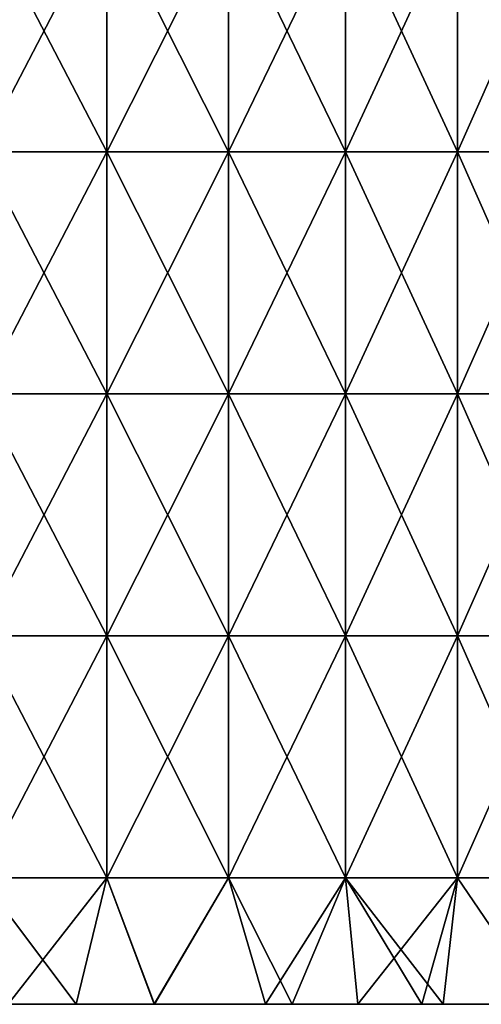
# Model space of a CAD drawing. Header units: inches. Extents: x -4.75 to 4.5, y 0 to 1.88.
# Tile 345 of 462: x 3.03 to 3.18, y 0 to 0.33. Entities that reach past the tile are written whole.
import ezdxf

# ---------------------------------------------------------------- set-up
doc = ezdxf.new("R2010")
doc.units = ezdxf.units.IN
doc.header["$LTSCALE"] = 101.851852
doc.header["$MEASUREMENT"] = 0
doc.layers.add('1', color=7, linetype='CONTINUOUS')
doc.layers.add('12', color=7, linetype='CONTINUOUS')

msp = doc.modelspace()

# ---------------------------------------------------------------- linework, layer by layer
at = {"layer": '1', "color": 13, "linetype": 'Continuous', "true_color": 0xd67263}
for points in [[(2.9556, 0, 1.24125), (3.00234, 0, 1.16117), (3.03527, 0, 1.24125), (2.9556, 0, 1.24125)], [(2.9556, 0, 1.24125), (3.03527, 0, 1.24125), (3.01053, 0, 1.32133), (2.9556, 0, 1.24125)], [(2.95563, 0, -1.24123), (3.01055, 0, -1.32131), (3.0353, 0, -1.24123), (2.95563, 0, -1.24123)], [(2.95563, 0, -1.24123), (3.0353, 0, -1.24123), (3.00234, 0, -1.16115), (2.95563, 0, -1.24123)], [(3.01053, 0, 1.32133), (3.03573, 0, 1.40141), (2.95586, 0, 1.40141), (3.01053, 0, 1.32133)], [(3.01055, 0, -1.32131), (2.95586, 0, -1.40139), (3.03573, 0, -1.40139), (3.01055, 0, -1.32131)], [(2.95586, 0, -1.40139), (2.99937, 0, -1.48147), (3.03573, 0, -1.40139), (2.95586, 0, -1.40139)], [(2.95586, 0, 1.40141), (3.03573, 0, 1.40141), (2.99937, 0, 1.48149), (2.95586, 0, 1.40141)], [(2.9586, 0, 1.72173), (3.00337, 0, 1.64165), (3.03856, 0, 1.72173), (2.9586, 0, 1.72173)], [(2.9586, 0, 1.72173), (3.03856, 0, 1.72173), (2.99284, 0, 1.80181), (2.9586, 0, 1.72173)], [(3.03856, 0, -1.72171), (3.00337, 0, -1.64163), (2.9586, 0, -1.72171), (3.03856, 0, -1.72171)], [(3.03856, 0, -1.72171), (2.9586, 0, -1.72171), (2.99284, 0, -1.80179), (3.03856, 0, -1.72171)], [(2.96425, 0, 1.56157), (2.99937, 0, 1.48149), (3.0433, 0, 1.56157), (2.96425, 0, 1.56157)], [(2.96425, 0, 1.56157), (3.0433, 0, 1.56157), (3.00337, 0, 1.64165), (2.96425, 0, 1.56157)], [(3.04331, 0, -1.56155), (2.99937, 0, -1.48147), (2.96426, 0, -1.56155), (3.04331, 0, -1.56155)], [(3.04331, 0, -1.56155), (2.96426, 0, -1.56155), (3.00337, 0, -1.64163), (3.04331, 0, -1.56155)], [(2.97051, 0, 1.08109), (2.97882, 0, 1.00101), (3.05006, 0, 1.08109), (2.97051, 0, 1.08109)], [(2.97051, 0, 1.08109), (3.05006, 0, 1.08109), (3.00234, 0, 1.16117), (2.97051, 0, 1.08109)], [(2.97882, 0, -1.00099), (2.97051, 0, -1.08107), (3.05007, 0, -1.08107), (2.97882, 0, -1.00099)], [(2.97051, 0, -1.08107), (3.00234, 0, -1.16115), (3.05007, 0, -1.08107), (2.97051, 0, -1.08107)], [(2.97882, 0, 1.00101), (2.98971, 0, 0.92093), (3.05878, 0, 1.00101), (2.97882, 0, 1.00101)], [(2.97882, 0, 1.00101), (3.05878, 0, 1.00101), (3.05006, 0, 1.08109), (2.97882, 0, 1.00101)], [(2.97882, 0, -1.00099), (3.05878, 0, -1.00099), (2.98971, 0, -0.92091), (2.97882, 0, -1.00099)], [(3.05878, 0, -1.00099), (2.97882, 0, -1.00099), (3.05007, 0, -1.08107), (3.05878, 0, -1.00099)], [(2.97968, 0, -0.68067), (2.98236, 0, -0.76075), (3.0596, 0, -0.68067), (2.97968, 0, -0.68067)], [(2.97968, 0, -0.68067), (3.0596, 0, -0.68067), (2.99232, 0, -0.60059), (2.97968, 0, -0.68067)], [(2.97968, 0, 0.68069), (2.99232, 0, 0.60061), (3.0596, 0, 0.68069), (2.97968, 0, 0.68069)], [(2.97968, 0, 0.68069), (3.0596, 0, 0.68069), (2.98236, 0, 0.76077), (2.97968, 0, 0.68069)], [(2.98223, 0, -0.04003), (2.98302, 0, -0.12011), (3.06202, 0, -0.04003), (2.98223, 0, -0.04003)], [(2.98223, 0, -0.04003), (3.06202, 0, -0.04003), (2.98223, 0, 0.04005), (2.98223, 0, -0.04003)], [(2.98223, 0, 0.04005), (3.06202, 0, -0.04003), (3.06202, 0, 0.04005), (2.98223, 0, 0.04005)], [(2.98223, 0, 0.04005), (3.06202, 0, 0.04005), (2.98302, 0, 0.12013), (2.98223, 0, 0.04005)], [(2.98236, 0, -0.76075), (2.98603, 0, -0.84083), (3.06214, 0, -0.76075), (2.98236, 0, -0.76075)], [(2.98236, 0, -0.76075), (3.06214, 0, -0.76075), (3.0596, 0, -0.68067), (2.98236, 0, -0.76075)], [(2.98236, 0, 0.76077), (3.0596, 0, 0.68069), (3.06214, 0, 0.76077), (2.98236, 0, 0.76077)], [(2.98236, 0, 0.76077), (3.06214, 0, 0.76077), (2.98603, 0, 0.84085), (2.98236, 0, 0.76077)], [(2.98302, 0, -0.12011), (2.98382, 0, -0.20019), (3.06277, 0, -0.12011), (2.98302, 0, -0.12011)], [(2.98302, 0, -0.12011), (3.06277, 0, -0.12011), (3.06202, 0, -0.04003), (2.98302, 0, -0.12011)], [(2.98302, 0, 0.12013), (3.06202, 0, 0.04005), (3.06277, 0, 0.12013), (2.98302, 0, 0.12013)], [(2.98302, 0, 0.12013), (3.06277, 0, 0.12013), (2.98382, 0, 0.20021), (2.98302, 0, 0.12013)], [(2.98382, 0, -0.20019), (2.98461, 0, -0.28027), (3.06352, 0, -0.20019), (2.98382, 0, -0.20019)], [(2.98382, 0, -0.20019), (3.06352, 0, -0.20019), (3.06277, 0, -0.12011), (2.98382, 0, -0.20019)], [(2.98382, 0, 0.20021), (3.06277, 0, 0.12013), (3.06352, 0, 0.20021), (2.98382, 0, 0.20021)], [(2.98382, 0, 0.20021), (3.06352, 0, 0.20021), (2.98461, 0, 0.28029), (2.98382, 0, 0.20021)], [(2.98461, 0, -0.28027), (2.9854, 0, -0.36035), (3.06427, 0, -0.28027), (2.98461, 0, -0.28027)], [(2.98461, 0, -0.28027), (3.06427, 0, -0.28027), (3.06352, 0, -0.20019), (2.98461, 0, -0.28027)], [(2.98461, 0, 0.28029), (3.06352, 0, 0.20021), (3.06427, 0, 0.28029), (2.98461, 0, 0.28029)], [(2.98461, 0, 0.28029), (3.06427, 0, 0.28029), (2.9854, 0, 0.36037), (2.98461, 0, 0.28029)], [(2.9854, 0, -0.36035), (2.98752, 0, -0.44043), (3.06502, 0, -0.36035), (2.9854, 0, -0.36035)], [(2.9854, 0, -0.36035), (3.06502, 0, -0.36035), (3.06427, 0, -0.28027), (2.9854, 0, -0.36035)], [(2.9854, 0, 0.36037), (3.06427, 0, 0.28029), (3.06502, 0, 0.36037), (2.9854, 0, 0.36037)], [(2.9854, 0, 0.36037), (3.06502, 0, 0.36037), (2.98752, 0, 0.44045), (2.9854, 0, 0.36037)], [(2.98971, 0, 0.92093), (2.98603, 0, 0.84085), (3.06562, 0, 0.84085), (2.98971, 0, 0.92093)], [(2.98603, 0, -0.84083), (2.98971, 0, -0.92091), (3.06562, 0, -0.84083), (2.98603, 0, -0.84083)], [(2.98603, 0, -0.84083), (3.06562, 0, -0.84083), (3.06214, 0, -0.76075), (2.98603, 0, -0.84083)], [(2.98603, 0, 0.84085), (3.06214, 0, 0.76077), (3.06562, 0, 0.84085), (2.98603, 0, 0.84085)], [(2.98752, 0, -0.44043), (2.98992, 0, -0.52051), (3.06703, 0, -0.44043), (2.98752, 0, -0.44043)], [(2.98752, 0, -0.44043), (3.06703, 0, -0.44043), (3.06502, 0, -0.36035), (2.98752, 0, -0.44043)], [(2.98752, 0, 0.44045), (3.06502, 0, 0.36037), (3.06703, 0, 0.44045), (2.98752, 0, 0.44045)], [(2.98752, 0, 0.44045), (3.06703, 0, 0.44045), (2.98992, 0, 0.52053), (2.98752, 0, 0.44045)], [(2.98971, 0, 0.92093), (3.0691, 0, 0.92093), (3.05878, 0, 1.00101), (2.98971, 0, 0.92093)], [(3.0691, 0, 0.92093), (2.98971, 0, 0.92093), (3.06562, 0, 0.84085), (3.0691, 0, 0.92093)], [(2.98971, 0, -0.92091), (3.05878, 0, -1.00099), (3.0691, 0, -0.92091), (2.98971, 0, -0.92091)], [(2.98971, 0, -0.92091), (3.0691, 0, -0.92091), (3.06562, 0, -0.84083), (2.98971, 0, -0.92091)], [(2.98992, 0, -0.52051), (2.99232, 0, -0.60059), (3.0693, 0, -0.52051), (2.98992, 0, -0.52051)], [(2.98992, 0, -0.52051), (3.0693, 0, -0.52051), (3.06703, 0, -0.44043), (2.98992, 0, -0.52051)], [(2.98992, 0, 0.52053), (3.06703, 0, 0.44045), (3.0693, 0, 0.52053), (2.98992, 0, 0.52053)], [(2.98992, 0, 0.52053), (3.0693, 0, 0.52053), (2.99232, 0, 0.60061), (2.98992, 0, 0.52053)], [(2.99232, 0, -0.60059), (3.0596, 0, -0.68067), (3.07157, 0, -0.60059), (2.99232, 0, -0.60059)], [(2.99232, 0, -0.60059), (3.07157, 0, -0.60059), (3.0693, 0, -0.52051), (2.99232, 0, -0.60059)], [(2.99232, 0, 0.60061), (3.0693, 0, 0.52053), (3.07158, 0, 0.60061), (2.99232, 0, 0.60061)], [(2.99232, 0, 0.60061), (3.07158, 0, 0.60061), (3.0596, 0, 0.68069), (2.99232, 0, 0.60061)], [(2.99284, 0, 1.80181), (3.03856, 0, 1.72173), (3.0731, 0, 1.80207), (2.99284, 0, 1.80181)], [(2.99284, 0, 1.80181), (3.0731, 0, 1.80207), (3.02474, 0, 1.8821), (2.99284, 0, 1.80181)], [(3.07311, 0, -1.80206), (3.03856, 0, -1.72171), (2.99284, 0, -1.80179), (3.07311, 0, -1.80206)], [(3.07311, 0, -1.80206), (2.99284, 0, -1.80179), (3.04725, 0, -1.84545), (3.07311, 0, -1.80206)], [(3.04725, 0, -1.84545), (2.99284, 0, -1.80179), (3.02475, 0, -1.88209), (3.04725, 0, -1.84545)], [(2.99937, 0, -1.48147), (3.07935, 0, -1.48147), (3.03573, 0, -1.40139), (2.99937, 0, -1.48147)], [(3.07935, 0, -1.48147), (2.99937, 0, -1.48147), (3.04331, 0, -1.56155), (3.07935, 0, -1.48147)], [(2.99937, 0, 1.48149), (3.03573, 0, 1.40141), (3.07935, 0, 1.48149), (2.99937, 0, 1.48149)], [(2.99937, 0, 1.48149), (3.07935, 0, 1.48149), (3.0433, 0, 1.56157), (2.99937, 0, 1.48149)], [(3.00234, 0, 1.16117), (3.05006, 0, 1.08109), (3.08195, 0, 1.16117), (3.00234, 0, 1.16117)], [(3.00234, 0, 1.16117), (3.08195, 0, 1.16117), (3.03527, 0, 1.24125), (3.00234, 0, 1.16117)], [(3.00234, 0, -1.16115), (3.0353, 0, -1.24123), (3.08196, 0, -1.16115), (3.00234, 0, -1.16115)], [(3.00234, 0, -1.16115), (3.08196, 0, -1.16115), (3.05007, 0, -1.08107), (3.00234, 0, -1.16115)], [(3.00337, 0, 1.64165), (3.0433, 0, 1.56157), (3.0824, 0, 1.64165), (3.00337, 0, 1.64165)], [(3.00337, 0, 1.64165), (3.0824, 0, 1.64165), (3.03856, 0, 1.72173), (3.00337, 0, 1.64165)], [(3.0824, 0, -1.64163), (3.04331, 0, -1.56155), (3.00337, 0, -1.64163), (3.0824, 0, -1.64163)], [(3.0824, 0, -1.64163), (3.00337, 0, -1.64163), (3.03856, 0, -1.72171), (3.0824, 0, -1.64163)], [(3.01053, 0, 1.32133), (3.03527, 0, 1.24125), (3.09051, 0, 1.32133), (3.01053, 0, 1.32133)], [(3.01053, 0, 1.32133), (3.09051, 0, 1.32133), (3.03573, 0, 1.40141), (3.01053, 0, 1.32133)], [(3.01055, 0, -1.32131), (3.09052, 0, -1.32131), (3.0353, 0, -1.24123), (3.01055, 0, -1.32131)], [(3.09052, 0, -1.32131), (3.01055, 0, -1.32131), (3.03573, 0, -1.40139), (3.09052, 0, -1.32131)], [(3.0731, 0, 1.80207), (3.04725, 0, 1.84545), (3.02474, 0, 1.8821), (3.0731, 0, 1.80207)], [(3.03527, 0, 1.24125), (3.08195, 0, 1.16117), (3.11494, 0, 1.24125), (3.03527, 0, 1.24125)], [(3.03527, 0, 1.24125), (3.11494, 0, 1.24125), (3.09051, 0, 1.32133), (3.03527, 0, 1.24125)], [(3.0353, 0, -1.24123), (3.09052, 0, -1.32131), (3.11497, 0, -1.24123), (3.0353, 0, -1.24123)], [(3.0353, 0, -1.24123), (3.11497, 0, -1.24123), (3.08196, 0, -1.16115), (3.0353, 0, -1.24123)], [(3.09051, 0, 1.32133), (3.1156, 0, 1.40141), (3.03573, 0, 1.40141), (3.09051, 0, 1.32133)], [(3.09052, 0, -1.32131), (3.03573, 0, -1.40139), (3.11561, 0, -1.40139), (3.09052, 0, -1.32131)], [(3.03573, 0, -1.40139), (3.07935, 0, -1.48147), (3.11561, 0, -1.40139), (3.03573, 0, -1.40139)], [(3.03573, 0, 1.40141), (3.1156, 0, 1.40141), (3.07935, 0, 1.48149), (3.03573, 0, 1.40141)], [(3.03856, 0, 1.72173), (3.0824, 0, 1.64165), (3.11875, 0, 1.72186), (3.03856, 0, 1.72173)], [(3.03856, 0, 1.72173), (3.11875, 0, 1.72186), (3.0731, 0, 1.80207), (3.03856, 0, 1.72173)], [(3.11876, 0, -1.72185), (3.0824, 0, -1.64163), (3.03856, 0, -1.72171), (3.11876, 0, -1.72185)], [(3.11876, 0, -1.72185), (3.03856, 0, -1.72171), (3.10988, 0, -1.73784), (3.11876, 0, -1.72185)], [(3.10988, 0, -1.73784), (3.03856, 0, -1.72171), (3.07311, 0, -1.80206), (3.10988, 0, -1.73784)], [(3.0433, 0, 1.56157), (3.07935, 0, 1.48149), (3.12236, 0, 1.56157), (3.0433, 0, 1.56157)], [(3.0433, 0, 1.56157), (3.12236, 0, 1.56157), (3.0824, 0, 1.64165), (3.0433, 0, 1.56157)], [(3.12236, 0, -1.56155), (3.07935, 0, -1.48147), (3.04331, 0, -1.56155), (3.12236, 0, -1.56155)], [(3.12236, 0, -1.56155), (3.04331, 0, -1.56155), (3.0824, 0, -1.64163), (3.12236, 0, -1.56155)], [(3.05006, 0, 1.08109), (3.05878, 0, 1.00101), (3.12962, 0, 1.08109), (3.05006, 0, 1.08109)], [(3.05006, 0, 1.08109), (3.12962, 0, 1.08109), (3.08195, 0, 1.16117), (3.05006, 0, 1.08109)], [(3.05878, 0, -1.00099), (3.05007, 0, -1.08107), (3.12962, 0, -1.08107), (3.05878, 0, -1.00099)], [(3.05007, 0, -1.08107), (3.08196, 0, -1.16115), (3.12962, 0, -1.08107), (3.05007, 0, -1.08107)], [(3.05878, 0, 1.00101), (3.0691, 0, 0.92093), (3.13874, 0, 1.00101), (3.05878, 0, 1.00101)], [(3.05878, 0, 1.00101), (3.13874, 0, 1.00101), (3.12962, 0, 1.08109), (3.05878, 0, 1.00101)], [(3.05878, 0, -1.00099), (3.13874, 0, -1.00099), (3.0691, 0, -0.92091), (3.05878, 0, -1.00099)], [(3.13874, 0, -1.00099), (3.05878, 0, -1.00099), (3.12962, 0, -1.08107), (3.13874, 0, -1.00099)], [(3.0596, 0, -0.68067), (3.06214, 0, -0.76075), (3.13952, 0, -0.68067), (3.0596, 0, -0.68067)], [(3.0596, 0, -0.68067), (3.13952, 0, -0.68067), (3.07157, 0, -0.60059), (3.0596, 0, -0.68067)], [(3.0596, 0, 0.68069), (3.07158, 0, 0.60061), (3.13953, 0, 0.68069), (3.0596, 0, 0.68069)], [(3.0596, 0, 0.68069), (3.13953, 0, 0.68069), (3.06214, 0, 0.76077), (3.0596, 0, 0.68069)], [(3.06202, 0, -0.04003), (3.06277, 0, -0.12011), (3.14181, 0, -0.04003), (3.06202, 0, -0.04003)], [(3.06202, 0, -0.04003), (3.14181, 0, -0.04003), (3.06202, 0, 0.04005), (3.06202, 0, -0.04003)], [(3.06202, 0, 0.04005), (3.14181, 0, -0.04003), (3.14181, 0, 0.04005), (3.06202, 0, 0.04005)], [(3.06202, 0, 0.04005), (3.14181, 0, 0.04005), (3.06277, 0, 0.12013), (3.06202, 0, 0.04005)], [(3.06214, 0, -0.76075), (3.06562, 0, -0.84083), (3.14192, 0, -0.76075), (3.06214, 0, -0.76075)], [(3.06214, 0, -0.76075), (3.14192, 0, -0.76075), (3.13952, 0, -0.68067), (3.06214, 0, -0.76075)], [(3.06214, 0, 0.76077), (3.13953, 0, 0.68069), (3.14192, 0, 0.76077), (3.06214, 0, 0.76077)], [(3.06214, 0, 0.76077), (3.14192, 0, 0.76077), (3.06562, 0, 0.84085), (3.06214, 0, 0.76077)], [(3.06277, 0, -0.12011), (3.06352, 0, -0.20019), (3.14252, 0, -0.12011), (3.06277, 0, -0.12011)], [(3.06277, 0, -0.12011), (3.14252, 0, -0.12011), (3.14181, 0, -0.04003), (3.06277, 0, -0.12011)], [(3.06277, 0, 0.12013), (3.14181, 0, 0.04005), (3.14252, 0, 0.12013), (3.06277, 0, 0.12013)], [(3.06277, 0, 0.12013), (3.14252, 0, 0.12013), (3.06352, 0, 0.20021), (3.06277, 0, 0.12013)], [(3.06352, 0, -0.20019), (3.06427, 0, -0.28027), (3.14322, 0, -0.20019), (3.06352, 0, -0.20019)], [(3.06352, 0, -0.20019), (3.14322, 0, -0.20019), (3.14252, 0, -0.12011), (3.06352, 0, -0.20019)], [(3.06352, 0, 0.20021), (3.14252, 0, 0.12013), (3.14322, 0, 0.20021), (3.06352, 0, 0.20021)], [(3.06352, 0, 0.20021), (3.14322, 0, 0.20021), (3.06427, 0, 0.28029), (3.06352, 0, 0.20021)], [(3.06427, 0, -0.28027), (3.06502, 0, -0.36035), (3.14393, 0, -0.28027), (3.06427, 0, -0.28027)], [(3.06427, 0, -0.28027), (3.14393, 0, -0.28027), (3.14322, 0, -0.20019), (3.06427, 0, -0.28027)], [(3.06427, 0, 0.28029), (3.14322, 0, 0.20021), (3.14393, 0, 0.28029), (3.06427, 0, 0.28029)], [(3.06427, 0, 0.28029), (3.14393, 0, 0.28029), (3.06502, 0, 0.36037), (3.06427, 0, 0.28029)], [(3.06502, 0, -0.36035), (3.06703, 0, -0.44043), (3.14464, 0, -0.36035), (3.06502, 0, -0.36035)], [(3.06502, 0, -0.36035), (3.14464, 0, -0.36035), (3.14393, 0, -0.28027), (3.06502, 0, -0.36035)], [(3.06502, 0, 0.36037), (3.14393, 0, 0.28029), (3.14464, 0, 0.36037), (3.06502, 0, 0.36037)], [(3.06502, 0, 0.36037), (3.14464, 0, 0.36037), (3.06703, 0, 0.44045), (3.06502, 0, 0.36037)], [(3.0691, 0, 0.92093), (3.06562, 0, 0.84085), (3.14521, 0, 0.84085), (3.0691, 0, 0.92093)], [(3.06562, 0, -0.84083), (3.0691, 0, -0.92091), (3.14521, 0, -0.84083), (3.06562, 0, -0.84083)], [(3.06562, 0, -0.84083), (3.14521, 0, -0.84083), (3.14192, 0, -0.76075), (3.06562, 0, -0.84083)], [(3.06562, 0, 0.84085), (3.14192, 0, 0.76077), (3.14521, 0, 0.84085), (3.06562, 0, 0.84085)], [(3.06703, 0, -0.44043), (3.0693, 0, -0.52051), (3.14654, 0, -0.44043), (3.06703, 0, -0.44043)], [(3.06703, 0, -0.44043), (3.14654, 0, -0.44043), (3.14464, 0, -0.36035), (3.06703, 0, -0.44043)], [(3.06703, 0, 0.44045), (3.14464, 0, 0.36037), (3.14654, 0, 0.44045), (3.06703, 0, 0.44045)], [(3.06703, 0, 0.44045), (3.14654, 0, 0.44045), (3.0693, 0, 0.52053), (3.06703, 0, 0.44045)], [(3.0691, 0, 0.92093), (3.1485, 0, 0.92093), (3.13874, 0, 1.00101), (3.0691, 0, 0.92093)], [(3.1485, 0, 0.92093), (3.0691, 0, 0.92093), (3.14521, 0, 0.84085), (3.1485, 0, 0.92093)], [(3.0691, 0, -0.92091), (3.13874, 0, -1.00099), (3.1485, 0, -0.92091), (3.0691, 0, -0.92091)], [(3.0691, 0, -0.92091), (3.1485, 0, -0.92091), (3.14521, 0, -0.84083), (3.0691, 0, -0.92091)], [(3.0693, 0, -0.52051), (3.07157, 0, -0.60059), (3.14869, 0, -0.52051), (3.0693, 0, -0.52051)], [(3.0693, 0, -0.52051), (3.14869, 0, -0.52051), (3.14654, 0, -0.44043), (3.0693, 0, -0.52051)], [(3.0693, 0, 0.52053), (3.14654, 0, 0.44045), (3.14869, 0, 0.52053), (3.0693, 0, 0.52053)], [(3.0693, 0, 0.52053), (3.14869, 0, 0.52053), (3.07158, 0, 0.60061), (3.0693, 0, 0.52053)], [(3.07157, 0, -0.60059), (3.13952, 0, -0.68067), (3.15083, 0, -0.60059), (3.07157, 0, -0.60059)], [(3.07157, 0, -0.60059), (3.15083, 0, -0.60059), (3.14869, 0, -0.52051), (3.07157, 0, -0.60059)], [(3.07158, 0, 0.60061), (3.14869, 0, 0.52053), (3.15083, 0, 0.60061), (3.07158, 0, 0.60061)], [(3.07158, 0, 0.60061), (3.15083, 0, 0.60061), (3.13953, 0, 0.68069), (3.07158, 0, 0.60061)], [(3.11875, 0, 1.72186), (3.10988, 0, 1.73784), (3.0731, 0, 1.80207), (3.11875, 0, 1.72186)], [(3.07935, 0, -1.48147), (3.15934, 0, -1.48147), (3.11561, 0, -1.40139), (3.07935, 0, -1.48147)], [(3.15934, 0, -1.48147), (3.07935, 0, -1.48147), (3.12236, 0, -1.56155), (3.15934, 0, -1.48147)], [(3.07935, 0, 1.48149), (3.1156, 0, 1.40141), (3.15933, 0, 1.48149), (3.07935, 0, 1.48149)], [(3.07935, 0, 1.48149), (3.15933, 0, 1.48149), (3.12236, 0, 1.56157), (3.07935, 0, 1.48149)], [(3.08195, 0, 1.16117), (3.12962, 0, 1.08109), (3.16157, 0, 1.16117), (3.08195, 0, 1.16117)], [(3.08195, 0, 1.16117), (3.16157, 0, 1.16117), (3.11494, 0, 1.24125), (3.08195, 0, 1.16117)], [(3.08196, 0, -1.16115), (3.11497, 0, -1.24123), (3.16157, 0, -1.16115), (3.08196, 0, -1.16115)], [(3.08196, 0, -1.16115), (3.16157, 0, -1.16115), (3.12962, 0, -1.08107), (3.08196, 0, -1.16115)], [(3.0824, 0, 1.64165), (3.12236, 0, 1.56157), (3.16164, 0, 1.64177), (3.0824, 0, 1.64165)], [(3.0824, 0, 1.64165), (3.16164, 0, 1.64177), (3.11875, 0, 1.72186), (3.0824, 0, 1.64165)], [(3.16164, 0, -1.64176), (3.12236, 0, -1.56155), (3.0824, 0, -1.64163), (3.16164, 0, -1.64176)], [(3.16164, 0, -1.64176), (3.0824, 0, -1.64163), (3.14045, 0, -1.68195), (3.16164, 0, -1.64176)], [(3.14045, 0, -1.68195), (3.0824, 0, -1.64163), (3.11876, 0, -1.72185), (3.14045, 0, -1.68195)], [(3.09051, 0, 1.32133), (3.11494, 0, 1.24125), (3.17048, 0, 1.32133), (3.09051, 0, 1.32133)], [(3.09051, 0, 1.32133), (3.17048, 0, 1.32133), (3.1156, 0, 1.40141), (3.09051, 0, 1.32133)], [(3.09052, 0, -1.32131), (3.1705, 0, -1.32131), (3.11497, 0, -1.24123), (3.09052, 0, -1.32131)], [(3.1705, 0, -1.32131), (3.09052, 0, -1.32131), (3.11561, 0, -1.40139), (3.1705, 0, -1.32131)], [(3.11494, 0, 1.24125), (3.16157, 0, 1.16117), (3.19461, 0, 1.24125), (3.11494, 0, 1.24125)], [(3.11494, 0, 1.24125), (3.19461, 0, 1.24125), (3.17048, 0, 1.32133), (3.11494, 0, 1.24125)], [(3.11497, 0, -1.24123), (3.1705, 0, -1.32131), (3.19464, 0, -1.24123), (3.11497, 0, -1.24123)], [(3.11497, 0, -1.24123), (3.19464, 0, -1.24123), (3.16157, 0, -1.16115), (3.11497, 0, -1.24123)], [(3.17048, 0, 1.32133), (3.19547, 0, 1.40141), (3.1156, 0, 1.40141), (3.17048, 0, 1.32133)], [(3.1156, 0, 1.40141), (3.19547, 0, 1.40141), (3.15933, 0, 1.48149), (3.1156, 0, 1.40141)], [(3.1705, 0, -1.32131), (3.11561, 0, -1.40139), (3.19548, 0, -1.40139), (3.1705, 0, -1.32131)], [(3.11561, 0, -1.40139), (3.15934, 0, -1.48147), (3.19548, 0, -1.40139), (3.11561, 0, -1.40139)], [(3.16164, 0, 1.64177), (3.14044, 0, 1.68196), (3.11875, 0, 1.72186), (3.16164, 0, 1.64177)], [(3.20187, 0, -1.56182), (3.15934, 0, -1.48147), (3.12236, 0, -1.56155), (3.20187, 0, -1.56182)], [(3.12236, 0, 1.56157), (3.15933, 0, 1.48149), (3.20186, 0, 1.56183), (3.12236, 0, 1.56157)], [(3.12236, 0, 1.56157), (3.20186, 0, 1.56183), (3.16164, 0, 1.64177), (3.12236, 0, 1.56157)], [(3.20187, 0, -1.56182), (3.12236, 0, -1.56155), (3.16875, 0, -1.628), (3.20187, 0, -1.56182)], [(3.16875, 0, -1.628), (3.12236, 0, -1.56155), (3.16164, 0, -1.64176), (3.16875, 0, -1.628)], [(3.12962, 0, 1.08109), (3.13874, 0, 1.00101), (3.20917, 0, 1.08109), (3.12962, 0, 1.08109)], [(3.12962, 0, 1.08109), (3.20917, 0, 1.08109), (3.16157, 0, 1.16117), (3.12962, 0, 1.08109)], [(3.13874, 0, -1.00099), (3.12962, 0, -1.08107), (3.20917, 0, -1.08107), (3.13874, 0, -1.00099)], [(3.12962, 0, -1.08107), (3.16157, 0, -1.16115), (3.20917, 0, -1.08107), (3.12962, 0, -1.08107)], [(3.13874, 0, 1.00101), (3.1485, 0, 0.92093), (3.21869, 0, 1.00101), (3.13874, 0, 1.00101)], [(3.13874, 0, 1.00101), (3.21869, 0, 1.00101), (3.20917, 0, 1.08109), (3.13874, 0, 1.00101)], [(3.13874, 0, -1.00099), (3.21869, 0, -1.00099), (3.1485, 0, -0.92091), (3.13874, 0, -1.00099)], [(3.21869, 0, -1.00099), (3.13874, 0, -1.00099), (3.20917, 0, -1.08107), (3.21869, 0, -1.00099)], [(3.13952, 0, -0.68067), (3.14192, 0, -0.76075), (3.21945, 0, -0.68067), (3.13952, 0, -0.68067)], [(3.13952, 0, -0.68067), (3.21945, 0, -0.68067), (3.15083, 0, -0.60059), (3.13952, 0, -0.68067)], [(3.13953, 0, 0.68069), (3.15083, 0, 0.60061), (3.21945, 0, 0.68069), (3.13953, 0, 0.68069)], [(3.13953, 0, 0.68069), (3.21945, 0, 0.68069), (3.14192, 0, 0.76077), (3.13953, 0, 0.68069)], [(3.14181, 0, -0.04003), (3.14252, 0, -0.12011), (3.22159, 0, -0.04003), (3.14181, 0, -0.04003)], [(3.14181, 0, -0.04003), (3.22159, 0, -0.04003), (3.14181, 0, 0.04005), (3.14181, 0, -0.04003)], [(3.14181, 0, 0.04005), (3.22159, 0, -0.04003), (3.22159, 0, 0.04005), (3.14181, 0, 0.04005)], [(3.14181, 0, 0.04005), (3.22159, 0, 0.04005), (3.14252, 0, 0.12013), (3.14181, 0, 0.04005)], [(3.14192, 0, -0.76075), (3.14521, 0, -0.84083), (3.2217, 0, -0.76075), (3.14192, 0, -0.76075)], [(3.14192, 0, -0.76075), (3.2217, 0, -0.76075), (3.21945, 0, -0.68067), (3.14192, 0, -0.76075)], [(3.14192, 0, 0.76077), (3.21945, 0, 0.68069), (3.2217, 0, 0.76077), (3.14192, 0, 0.76077)], [(3.14192, 0, 0.76077), (3.2217, 0, 0.76077), (3.14521, 0, 0.84085), (3.14192, 0, 0.76077)], [(3.14252, 0, -0.12011), (3.14322, 0, -0.20019), (3.22226, 0, -0.12011), (3.14252, 0, -0.12011)], [(3.14252, 0, -0.12011), (3.22226, 0, -0.12011), (3.22159, 0, -0.04003), (3.14252, 0, -0.12011)], [(3.14252, 0, 0.12013), (3.22159, 0, 0.04005), (3.22226, 0, 0.12013), (3.14252, 0, 0.12013)], [(3.14252, 0, 0.12013), (3.22226, 0, 0.12013), (3.14322, 0, 0.20021), (3.14252, 0, 0.12013)], [(3.14322, 0, -0.20019), (3.14393, 0, -0.28027), (3.22293, 0, -0.20019), (3.14322, 0, -0.20019)], [(3.14322, 0, -0.20019), (3.22293, 0, -0.20019), (3.22226, 0, -0.12011), (3.14322, 0, -0.20019)], [(3.14322, 0, 0.20021), (3.22226, 0, 0.12013), (3.22293, 0, 0.20021), (3.14322, 0, 0.20021)], [(3.14322, 0, 0.20021), (3.22293, 0, 0.20021), (3.14393, 0, 0.28029), (3.14322, 0, 0.20021)], [(3.14393, 0, -0.28027), (3.14464, 0, -0.36035), (3.2236, 0, -0.28027), (3.14393, 0, -0.28027)], [(3.14393, 0, -0.28027), (3.2236, 0, -0.28027), (3.22293, 0, -0.20019), (3.14393, 0, -0.28027)], [(3.14393, 0, 0.28029), (3.22293, 0, 0.20021), (3.2236, 0, 0.28029), (3.14393, 0, 0.28029)], [(3.14393, 0, 0.28029), (3.2236, 0, 0.28029), (3.14464, 0, 0.36037), (3.14393, 0, 0.28029)], [(3.14464, 0, -0.36035), (3.14654, 0, -0.44043), (3.22426, 0, -0.36035), (3.14464, 0, -0.36035)], [(3.14464, 0, -0.36035), (3.22426, 0, -0.36035), (3.2236, 0, -0.28027), (3.14464, 0, -0.36035)], [(3.14464, 0, 0.36037), (3.2236, 0, 0.28029), (3.22426, 0, 0.36037), (3.14464, 0, 0.36037)], [(3.14464, 0, 0.36037), (3.22426, 0, 0.36037), (3.14654, 0, 0.44045), (3.14464, 0, 0.36037)], [(3.1485, 0, 0.92093), (3.14521, 0, 0.84085), (3.22479, 0, 0.84085), (3.1485, 0, 0.92093)], [(3.14521, 0, -0.84083), (3.1485, 0, -0.92091), (3.22479, 0, -0.84083), (3.14521, 0, -0.84083)], [(3.14521, 0, -0.84083), (3.22479, 0, -0.84083), (3.2217, 0, -0.76075), (3.14521, 0, -0.84083)], [(3.14521, 0, 0.84085), (3.2217, 0, 0.76077), (3.22479, 0, 0.84085), (3.14521, 0, 0.84085)], [(3.14654, 0, -0.44043), (3.14869, 0, -0.52051), (3.22605, 0, -0.44043), (3.14654, 0, -0.44043)], [(3.14654, 0, -0.44043), (3.22605, 0, -0.44043), (3.22426, 0, -0.36035), (3.14654, 0, -0.44043)], [(3.14654, 0, 0.44045), (3.22426, 0, 0.36037), (3.22605, 0, 0.44045), (3.14654, 0, 0.44045)], [(3.14654, 0, 0.44045), (3.22605, 0, 0.44045), (3.14869, 0, 0.52053), (3.14654, 0, 0.44045)], [(3.1485, 0, 0.92093), (3.22789, 0, 0.92093), (3.21869, 0, 1.00101), (3.1485, 0, 0.92093)], [(3.22789, 0, 0.92093), (3.1485, 0, 0.92093), (3.22479, 0, 0.84085), (3.22789, 0, 0.92093)], [(3.1485, 0, -0.92091), (3.21869, 0, -1.00099), (3.22789, 0, -0.92091), (3.1485, 0, -0.92091)], [(3.1485, 0, -0.92091), (3.22789, 0, -0.92091), (3.22479, 0, -0.84083), (3.1485, 0, -0.92091)], [(3.14869, 0, -0.52051), (3.15083, 0, -0.60059), (3.22807, 0, -0.52051), (3.14869, 0, -0.52051)], [(3.14869, 0, -0.52051), (3.22807, 0, -0.52051), (3.22605, 0, -0.44043), (3.14869, 0, -0.52051)], [(3.14869, 0, 0.52053), (3.22605, 0, 0.44045), (3.22807, 0, 0.52053), (3.14869, 0, 0.52053)], [(3.14869, 0, 0.52053), (3.22807, 0, 0.52053), (3.15083, 0, 0.60061), (3.14869, 0, 0.52053)], [(3.15083, 0, -0.60059), (3.21945, 0, -0.68067), (3.23009, 0, -0.60059), (3.15083, 0, -0.60059)], [(3.15083, 0, -0.60059), (3.23009, 0, -0.60059), (3.22807, 0, -0.52051), (3.15083, 0, -0.60059)], [(3.15083, 0, 0.60061), (3.22807, 0, 0.52053), (3.23009, 0, 0.60061), (3.15083, 0, 0.60061)], [(3.15083, 0, 0.60061), (3.23009, 0, 0.60061), (3.21945, 0, 0.68069), (3.15083, 0, 0.60061)], [(3.15933, 0, 1.48149), (3.19547, 0, 1.40141), (3.23971, 0, 1.48172), (3.15933, 0, 1.48149)], [(3.15933, 0, 1.48149), (3.23971, 0, 1.48172), (3.20186, 0, 1.56183), (3.15933, 0, 1.48149)], [(3.15934, 0, -1.48147), (3.23972, 0, -1.48171), (3.19548, 0, -1.40139), (3.15934, 0, -1.48147)], [(3.23972, 0, -1.48171), (3.15934, 0, -1.48147), (3.22385, 0, -1.51593), (3.23972, 0, -1.48171)], [(3.22385, 0, -1.51593), (3.15934, 0, -1.48147), (3.20187, 0, -1.56182), (3.22385, 0, -1.51593)], [(3.16157, 0, 1.16117), (3.20917, 0, 1.08109), (3.24118, 0, 1.16117), (3.16157, 0, 1.16117)], [(3.16157, 0, 1.16117), (3.24118, 0, 1.16117), (3.19461, 0, 1.24125), (3.16157, 0, 1.16117)], [(3.16157, 0, -1.16115), (3.19464, 0, -1.24123), (3.24119, 0, -1.16115), (3.16157, 0, -1.16115)], [(3.16157, 0, -1.16115), (3.24119, 0, -1.16115), (3.20917, 0, -1.08107), (3.16157, 0, -1.16115)], [(3.20186, 0, 1.56183), (3.16875, 0, 1.628), (3.16164, 0, 1.64177), (3.20186, 0, 1.56183)], [(3.17048, 0, 1.32133), (3.19461, 0, 1.24125), (3.25046, 0, 1.32133), (3.17048, 0, 1.32133)], [(3.17048, 0, 1.32133), (3.25046, 0, 1.32133), (3.19547, 0, 1.40141), (3.17048, 0, 1.32133)], [(3.1705, 0, -1.32131), (3.25047, 0, -1.32131), (3.19464, 0, -1.24123), (3.1705, 0, -1.32131)], [(3.25047, 0, -1.32131), (3.1705, 0, -1.32131), (3.19548, 0, -1.40139), (3.25047, 0, -1.32131)]]:
    msp.add_3dface(points, dxfattribs=at)
at = {"layer": '12', "color": 13, "linetype": 'Continuous', "true_color": 0xd67263}
for points in [[(3.05743, 0.36222, 1.82852), (3.01564, 0.36222, 1.89666), (3.05743, 0.28214, 1.82852), (3.05743, 0.36222, 1.82852)], [(3.05743, 0.28214, 1.82852), (3.01564, 0.36222, 1.89666), (3.01564, 0.28214, 1.89666), (3.05743, 0.28214, 1.82852)], [(3.01564, 0.36222, -1.89666), (3.05743, 0.36222, -1.82852), (3.01564, 0.28214, -1.89666), (3.01564, 0.36222, -1.89666)], [(3.01564, 0.28214, -1.89666), (3.05743, 0.36222, -1.82852), (3.05743, 0.28214, -1.82852), (3.01564, 0.28214, -1.89666)], [(3.09769, 0.36222, 1.75947), (3.05743, 0.36222, 1.82852), (3.09769, 0.28214, 1.75947), (3.09769, 0.36222, 1.75947)], [(3.09769, 0.28214, 1.75947), (3.05743, 0.36222, 1.82852), (3.05743, 0.28214, 1.82852), (3.09769, 0.28214, 1.75947)], [(3.05743, 0.36222, -1.82852), (3.09769, 0.36222, -1.75947), (3.05743, 0.28214, -1.82852), (3.05743, 0.36222, -1.82852)], [(3.05743, 0.28214, -1.82852), (3.09769, 0.36222, -1.75947), (3.09769, 0.28214, -1.75947), (3.05743, 0.28214, -1.82852)], [(3.13638, 0.36222, 1.68954), (3.09769, 0.36222, 1.75947), (3.13638, 0.28214, 1.68954), (3.13638, 0.36222, 1.68954)], [(3.13638, 0.28214, 1.68954), (3.09769, 0.36222, 1.75947), (3.09769, 0.28214, 1.75947), (3.13638, 0.28214, 1.68954)], [(3.09769, 0.36222, -1.75947), (3.13638, 0.36222, -1.68954), (3.09769, 0.28214, -1.75947), (3.09769, 0.36222, -1.75947)], [(3.09769, 0.28214, -1.75947), (3.13638, 0.36222, -1.68954), (3.13638, 0.28214, -1.68954), (3.09769, 0.28214, -1.75947)], [(3.17349, 0.36222, 1.61875), (3.13638, 0.36222, 1.68954), (3.17349, 0.28214, 1.61875), (3.17349, 0.36222, 1.61875)], [(3.17349, 0.28214, 1.61875), (3.13638, 0.36222, 1.68954), (3.13638, 0.28214, 1.68954), (3.17349, 0.28214, 1.61875)], [(3.13638, 0.36222, -1.68954), (3.17349, 0.36222, -1.61875), (3.13638, 0.28214, -1.68954), (3.13638, 0.36222, -1.68954)], [(3.13638, 0.28214, -1.68954), (3.17349, 0.36222, -1.61875), (3.17349, 0.28214, -1.61875), (3.13638, 0.28214, -1.68954)], [(3.20901, 0.36222, 1.54714), (3.17349, 0.36222, 1.61875), (3.20901, 0.28214, 1.54714), (3.20901, 0.36222, 1.54714)], [(3.20901, 0.28214, 1.54714), (3.17349, 0.36222, 1.61875), (3.17349, 0.28214, 1.61875), (3.20901, 0.28214, 1.54714)], [(3.17349, 0.36222, -1.61875), (3.20901, 0.36222, -1.54714), (3.17349, 0.28214, -1.61875), (3.17349, 0.36222, -1.61875)], [(3.17349, 0.28214, -1.61875), (3.20901, 0.36222, -1.54714), (3.20901, 0.28214, -1.54714), (3.17349, 0.28214, -1.61875)], [(3.05743, 0.28214, 1.82852), (3.01564, 0.28214, 1.89666), (3.05743, 0.20206, 1.82852), (3.05743, 0.28214, 1.82852)], [(3.05743, 0.20206, 1.82852), (3.01564, 0.28214, 1.89666), (3.01564, 0.20206, 1.89666), (3.05743, 0.20206, 1.82852)], [(3.01564, 0.28214, -1.89666), (3.05743, 0.28214, -1.82852), (3.01564, 0.20206, -1.89666), (3.01564, 0.28214, -1.89666)], [(3.01564, 0.20206, -1.89666), (3.05743, 0.28214, -1.82852), (3.05743, 0.20206, -1.82852), (3.01564, 0.20206, -1.89666)], [(3.09769, 0.28214, 1.75947), (3.05743, 0.28214, 1.82852), (3.09769, 0.20206, 1.75947), (3.09769, 0.28214, 1.75947)], [(3.09769, 0.20206, 1.75947), (3.05743, 0.28214, 1.82852), (3.05743, 0.20206, 1.82852), (3.09769, 0.20206, 1.75947)], [(3.05743, 0.28214, -1.82852), (3.09769, 0.28214, -1.75947), (3.05743, 0.20206, -1.82852), (3.05743, 0.28214, -1.82852)], [(3.05743, 0.20206, -1.82852), (3.09769, 0.28214, -1.75947), (3.09769, 0.20206, -1.75947), (3.05743, 0.20206, -1.82852)], [(3.13638, 0.28214, 1.68954), (3.09769, 0.28214, 1.75947), (3.13638, 0.20206, 1.68954), (3.13638, 0.28214, 1.68954)], [(3.13638, 0.20206, 1.68954), (3.09769, 0.28214, 1.75947), (3.09769, 0.20206, 1.75947), (3.13638, 0.20206, 1.68954)], [(3.09769, 0.28214, -1.75947), (3.13638, 0.28214, -1.68954), (3.09769, 0.20206, -1.75947), (3.09769, 0.28214, -1.75947)], [(3.09769, 0.20206, -1.75947), (3.13638, 0.28214, -1.68954), (3.13638, 0.20206, -1.68954), (3.09769, 0.20206, -1.75947)], [(3.17349, 0.28214, 1.61875), (3.13638, 0.28214, 1.68954), (3.17349, 0.20206, 1.61875), (3.17349, 0.28214, 1.61875)], [(3.17349, 0.20206, 1.61875), (3.13638, 0.28214, 1.68954), (3.13638, 0.20206, 1.68954), (3.17349, 0.20206, 1.61875)], [(3.13638, 0.28214, -1.68954), (3.17349, 0.28214, -1.61875), (3.13638, 0.20206, -1.68954), (3.13638, 0.28214, -1.68954)], [(3.13638, 0.20206, -1.68954), (3.17349, 0.28214, -1.61875), (3.17349, 0.20206, -1.61875), (3.13638, 0.20206, -1.68954)], [(3.20901, 0.28214, 1.54714), (3.17349, 0.28214, 1.61875), (3.20901, 0.20206, 1.54714), (3.20901, 0.28214, 1.54714)], [(3.20901, 0.20206, 1.54714), (3.17349, 0.28214, 1.61875), (3.17349, 0.20206, 1.61875), (3.20901, 0.20206, 1.54714)], [(3.17349, 0.28214, -1.61875), (3.20901, 0.28214, -1.54714), (3.17349, 0.20206, -1.61875), (3.17349, 0.28214, -1.61875)], [(3.17349, 0.20206, -1.61875), (3.20901, 0.28214, -1.54714), (3.20901, 0.20206, -1.54714), (3.17349, 0.20206, -1.61875)], [(3.05743, 0.20206, 1.82852), (3.01564, 0.20206, 1.89666), (3.05743, 0.12198, 1.82852), (3.05743, 0.20206, 1.82852)], [(3.05743, 0.12198, 1.82852), (3.01564, 0.20206, 1.89666), (3.01564, 0.12198, 1.89666), (3.05743, 0.12198, 1.82852)], [(3.01564, 0.20206, -1.89666), (3.05743, 0.20206, -1.82852), (3.01564, 0.12198, -1.89666), (3.01564, 0.20206, -1.89666)], [(3.01564, 0.12198, -1.89666), (3.05743, 0.20206, -1.82852), (3.05743, 0.12198, -1.82852), (3.01564, 0.12198, -1.89666)], [(3.09769, 0.20206, 1.75947), (3.05743, 0.20206, 1.82852), (3.09769, 0.12198, 1.75947), (3.09769, 0.20206, 1.75947)], [(3.09769, 0.12198, 1.75947), (3.05743, 0.20206, 1.82852), (3.05743, 0.12198, 1.82852), (3.09769, 0.12198, 1.75947)], [(3.05743, 0.20206, -1.82852), (3.09769, 0.20206, -1.75947), (3.05743, 0.12198, -1.82852), (3.05743, 0.20206, -1.82852)], [(3.05743, 0.12198, -1.82852), (3.09769, 0.20206, -1.75947), (3.09769, 0.12198, -1.75947), (3.05743, 0.12198, -1.82852)], [(3.13638, 0.20206, 1.68954), (3.09769, 0.20206, 1.75947), (3.13638, 0.12198, 1.68954), (3.13638, 0.20206, 1.68954)], [(3.13638, 0.12198, 1.68954), (3.09769, 0.20206, 1.75947), (3.09769, 0.12198, 1.75947), (3.13638, 0.12198, 1.68954)], [(3.09769, 0.20206, -1.75947), (3.13638, 0.20206, -1.68954), (3.09769, 0.12198, -1.75947), (3.09769, 0.20206, -1.75947)], [(3.09769, 0.12198, -1.75947), (3.13638, 0.20206, -1.68954), (3.13638, 0.12198, -1.68954), (3.09769, 0.12198, -1.75947)], [(3.17349, 0.20206, 1.61875), (3.13638, 0.20206, 1.68954), (3.17349, 0.12198, 1.61875), (3.17349, 0.20206, 1.61875)], [(3.17349, 0.12198, 1.61875), (3.13638, 0.20206, 1.68954), (3.13638, 0.12198, 1.68954), (3.17349, 0.12198, 1.61875)], [(3.13638, 0.20206, -1.68954), (3.17349, 0.20206, -1.61875), (3.13638, 0.12198, -1.68954), (3.13638, 0.20206, -1.68954)], [(3.13638, 0.12198, -1.68954), (3.17349, 0.20206, -1.61875), (3.17349, 0.12198, -1.61875), (3.13638, 0.12198, -1.68954)], [(3.20901, 0.20206, 1.54714), (3.17349, 0.20206, 1.61875), (3.20901, 0.12198, 1.54714), (3.20901, 0.20206, 1.54714)], [(3.20901, 0.12198, 1.54714), (3.17349, 0.20206, 1.61875), (3.17349, 0.12198, 1.61875), (3.20901, 0.12198, 1.54714)], [(3.17349, 0.20206, -1.61875), (3.20901, 0.20206, -1.54714), (3.17349, 0.12198, -1.61875), (3.17349, 0.20206, -1.61875)], [(3.17349, 0.12198, -1.61875), (3.20901, 0.20206, -1.54714), (3.20901, 0.12198, -1.54714), (3.17349, 0.12198, -1.61875)], [(3.05743, 0.12198, 1.82852), (3.01564, 0.12198, 1.89666), (3.05743, 0.0419, 1.82852), (3.05743, 0.12198, 1.82852)], [(3.05743, 0.0419, 1.82852), (3.01564, 0.12198, 1.89666), (3.01564, 0.0419, 1.89666), (3.05743, 0.0419, 1.82852)], [(3.01564, 0.12198, -1.89666), (3.05743, 0.12198, -1.82852), (3.01564, 0.0419, -1.89666), (3.01564, 0.12198, -1.89666)], [(3.01564, 0.0419, -1.89666), (3.05743, 0.12198, -1.82852), (3.05743, 0.0419, -1.82852), (3.01564, 0.0419, -1.89666)], [(3.09769, 0.12198, 1.75947), (3.05743, 0.12198, 1.82852), (3.09769, 0.0419, 1.75947), (3.09769, 0.12198, 1.75947)], [(3.09769, 0.0419, 1.75947), (3.05743, 0.12198, 1.82852), (3.05743, 0.0419, 1.82852), (3.09769, 0.0419, 1.75947)], [(3.05743, 0.12198, -1.82852), (3.09769, 0.12198, -1.75947), (3.05743, 0.0419, -1.82852), (3.05743, 0.12198, -1.82852)], [(3.05743, 0.0419, -1.82852), (3.09769, 0.12198, -1.75947), (3.09769, 0.0419, -1.75947), (3.05743, 0.0419, -1.82852)], [(3.13638, 0.12198, 1.68954), (3.09769, 0.12198, 1.75947), (3.13638, 0.0419, 1.68954), (3.13638, 0.12198, 1.68954)], [(3.13638, 0.0419, 1.68954), (3.09769, 0.12198, 1.75947), (3.09769, 0.0419, 1.75947), (3.13638, 0.0419, 1.68954)], [(3.09769, 0.12198, -1.75947), (3.13638, 0.12198, -1.68954), (3.09769, 0.0419, -1.75947), (3.09769, 0.12198, -1.75947)], [(3.09769, 0.0419, -1.75947), (3.13638, 0.12198, -1.68954), (3.13638, 0.0419, -1.68954), (3.09769, 0.0419, -1.75947)], [(3.17349, 0.12198, 1.61875), (3.13638, 0.12198, 1.68954), (3.17349, 0.0419, 1.61875), (3.17349, 0.12198, 1.61875)], [(3.17349, 0.0419, 1.61875), (3.13638, 0.12198, 1.68954), (3.13638, 0.0419, 1.68954), (3.17349, 0.0419, 1.61875)], [(3.13638, 0.12198, -1.68954), (3.17349, 0.12198, -1.61875), (3.13638, 0.0419, -1.68954), (3.13638, 0.12198, -1.68954)], [(3.13638, 0.0419, -1.68954), (3.17349, 0.12198, -1.61875), (3.17349, 0.0419, -1.61875), (3.13638, 0.0419, -1.68954)], [(3.20901, 0.12198, 1.54714), (3.17349, 0.12198, 1.61875), (3.20901, 0.0419, 1.54714), (3.20901, 0.12198, 1.54714)], [(3.20901, 0.0419, 1.54714), (3.17349, 0.12198, 1.61875), (3.17349, 0.0419, 1.61875), (3.20901, 0.0419, 1.54714)], [(3.17349, 0.12198, -1.61875), (3.20901, 0.12198, -1.54714), (3.17349, 0.0419, -1.61875), (3.17349, 0.12198, -1.61875)], [(3.17349, 0.0419, -1.61875), (3.20901, 0.12198, -1.54714), (3.20901, 0.0419, -1.54714), (3.17349, 0.0419, -1.61875)], [(3.02474, 0, 1.8821), (3.04725, 0, 1.84545), (3.01564, 0.0419, 1.89666), (3.02474, 0, 1.8821)], [(3.04725, 0, 1.84545), (3.05743, 0.0419, 1.82852), (3.01564, 0.0419, 1.89666), (3.04725, 0, 1.84545)], [(3.02475, 0, -1.88209), (3.01564, 0.0419, -1.89666), (3.05743, 0.0419, -1.82852), (3.02475, 0, -1.88209)], [(3.04725, 0, -1.84545), (3.02475, 0, -1.88209), (3.05743, 0.0419, -1.82852), (3.04725, 0, -1.84545)], [(3.04725, 0, 1.84545), (3.0731, 0, 1.80207), (3.05743, 0.0419, 1.82852), (3.04725, 0, 1.84545)], [(3.07311, 0, -1.80206), (3.04725, 0, -1.84545), (3.05743, 0.0419, -1.82852), (3.07311, 0, -1.80206)], [(3.0731, 0, 1.80207), (3.09769, 0.0419, 1.75947), (3.05743, 0.0419, 1.82852), (3.0731, 0, 1.80207)], [(3.07311, 0, -1.80206), (3.05743, 0.0419, -1.82852), (3.09769, 0.0419, -1.75947), (3.07311, 0, -1.80206)], [(3.0731, 0, 1.80207), (3.10988, 0, 1.73784), (3.09769, 0.0419, 1.75947), (3.0731, 0, 1.80207)], [(3.10988, 0, -1.73784), (3.07311, 0, -1.80206), (3.09769, 0.0419, -1.75947), (3.10988, 0, -1.73784)], [(3.10988, 0, 1.73784), (3.11875, 0, 1.72186), (3.09769, 0.0419, 1.75947), (3.10988, 0, 1.73784)], [(3.11875, 0, 1.72186), (3.13638, 0.0419, 1.68954), (3.09769, 0.0419, 1.75947), (3.11875, 0, 1.72186)], [(3.10988, 0, -1.73784), (3.09769, 0.0419, -1.75947), (3.13638, 0.0419, -1.68954), (3.10988, 0, -1.73784)], [(3.11876, 0, -1.72185), (3.10988, 0, -1.73784), (3.13638, 0.0419, -1.68954), (3.11876, 0, -1.72185)], [(3.11875, 0, 1.72186), (3.14044, 0, 1.68196), (3.13638, 0.0419, 1.68954), (3.11875, 0, 1.72186)], [(3.14045, 0, -1.68195), (3.11876, 0, -1.72185), (3.13638, 0.0419, -1.68954), (3.14045, 0, -1.68195)], [(3.16164, 0, 1.64177), (3.16875, 0, 1.628), (3.13638, 0.0419, 1.68954), (3.16164, 0, 1.64177)], [(3.16875, 0, 1.628), (3.17349, 0.0419, 1.61875), (3.13638, 0.0419, 1.68954), (3.16875, 0, 1.628)], [(3.14044, 0, 1.68196), (3.16164, 0, 1.64177), (3.13638, 0.0419, 1.68954), (3.14044, 0, 1.68196)], [(3.14045, 0, -1.68195), (3.13638, 0.0419, -1.68954), (3.17349, 0.0419, -1.61875), (3.14045, 0, -1.68195)], [(3.16164, 0, -1.64176), (3.14045, 0, -1.68195), (3.17349, 0.0419, -1.61875), (3.16164, 0, -1.64176)], [(3.16875, 0, -1.628), (3.16164, 0, -1.64176), (3.17349, 0.0419, -1.61875), (3.16875, 0, -1.628)], [(3.16875, 0, 1.628), (3.20186, 0, 1.56183), (3.17349, 0.0419, 1.61875), (3.16875, 0, 1.628)], [(3.20187, 0, -1.56182), (3.16875, 0, -1.628), (3.17349, 0.0419, -1.61875), (3.20187, 0, -1.56182)], [(3.20186, 0, 1.56183), (3.20901, 0.0419, 1.54714), (3.17349, 0.0419, 1.61875), (3.20186, 0, 1.56183)], [(3.20187, 0, -1.56182), (3.17349, 0.0419, -1.61875), (3.20901, 0.0419, -1.54714), (3.20187, 0, -1.56182)]]:
    msp.add_3dface(points, dxfattribs=at)

doc.saveas('drawing.dxf')
